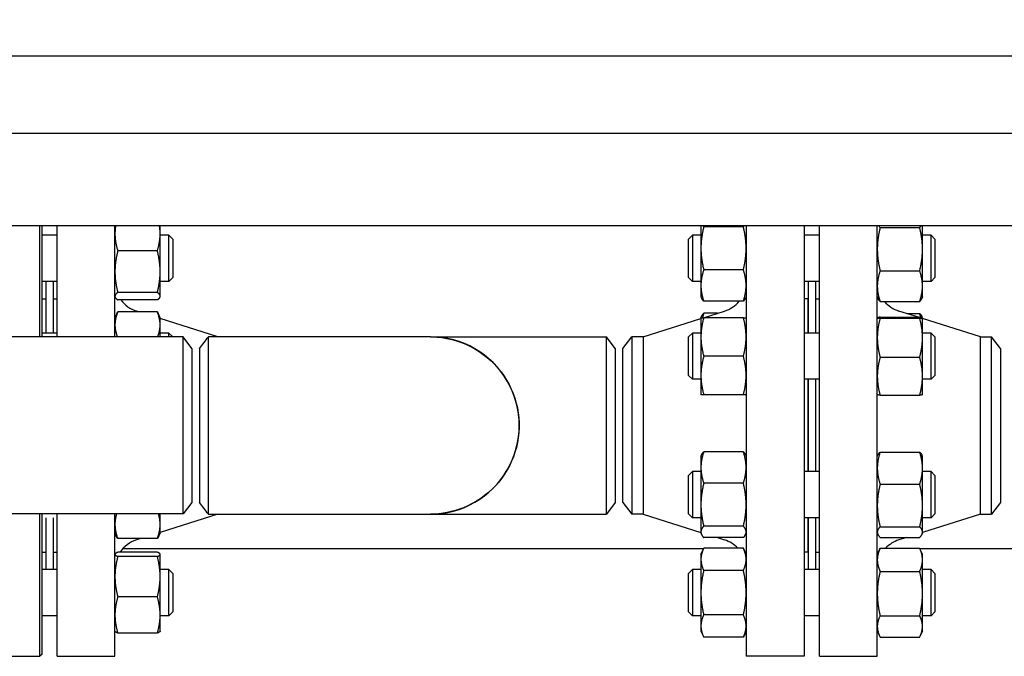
# Model space of a CAD drawing. Header units: inches. Extents: x 24 to 1128, y -69 to 748.
# Tile 664 of 668: x 657 to 673, y 683 to 693. Entities that reach past the tile are written whole.
import ezdxf

# ---------------------------------------------------------------- set-up
doc = ezdxf.new("R2010")
doc.units = ezdxf.units.IN
doc.header["$LTSCALE"] = 32
doc.header["$MEASUREMENT"] = 0
doc.layers.add('Dimension (ANSI)', color=7, linetype='Continuous', lineweight=25)
doc.layers.add('Visible (ANSI)', color=7, linetype='Continuous', lineweight=30)
doc.styles.add('Note Text (ANSI)', font='tahoma.ttf')
doc.dimstyles.new('SB Fraction-16 (ANSI)', dxfattribs={"dimscale": 32, "dimtxt": 0.125, "dimasz": 0.098425, "dimexe": 0.125, "dimexo": 0.0625, "dimgap": 0.031496, "dimtad": 0, "dimtih": 1, "dimtoh": 1, "dimdec": 4, "dimrnd": 1e-08, "dimzin": 0, "dimdsep": 46, "dimlunit": 5, "dimtxsty": 'Note Text (ANSI)', "dimcen": 0.09, "dimdle": 0.393701, "dimclrd": 256, "dimclre": 256, "dimclrt": 256, "dimadec": 0, "dimazin": 3, "dimtfac": 0.96, "dimtofl": 0, "dimtmove": 0, "dimatfit": 3, "dimfxl": 1, "dimfrac": 2, "dimtolj": 1, "dimtzin": 12, "dimlwd": -1, "dimlwe": -1, "dimarcsym": 0})

# ---------------------------------------------------------------- blocks, each defined once
blk = doc.blocks.new('*D17')
at = {"layer": 'Defpoints', "color": 0, "transparency": 16777216}
for p in [(732.281, 712.826), (489.281, 692.669), (732.281, 692.669)]:
    blk.add_point(p, dxfattribs=at)
at = {"layer": 'Dimension (ANSI)', "transparency": 16777216}
for p, q in [((489.281, 694.669), (489.281, 716.826)), ((732.281, 694.669), (732.281, 716.826)), ((492.43, 712.826), (605.57, 712.826)), ((729.131, 712.826), (615.991, 712.826))]:
    blk.add_line(p, q, dxfattribs=at)
for points in [[(492.43, 713.351), (492.43, 712.301), (489.281, 712.826)], [(729.131, 713.351), (729.131, 712.301), (732.281, 712.826)]]:
    blk.add_solid(points, dxfattribs=at)
at = {"layer": 'Dimension (ANSI)', "transparency": 16777216, "insert": (606.578, 714.909), "char_height": 4, "attachment_point": 1, "style": 'Note Text (ANSI)'}
blk.add_mtext('\\A1;243', dxfattribs=at)

msp = doc.modelspace()

# ---------------------------------------------------------------- linework, layer by layer
at = {"layer": 'Visible (ANSI)'}
for p, q in [((687.18688, 692.66853), (650.46813, 692.66853)), ((647.71813, 691.41853), (730.64856, 691.41853)), ((647.71813, 689.91853), (729.14856, 689.91853)), ((657.69188, 688.10603), (657.69188, 689.91853)), ((657.72313, 689.91853), (657.72313, 688.10603)), ((657.97063, 688.10603), (657.97063, 689.91853)), ((658.91063, 688.10603), (658.91063, 689.91853)), ((659.64463, 689.78323), (659.64463, 689.91853)), ((659.64463, 689.16701), (659.64463, 689.78323)), ((668.42663, 689.91853), (668.42663, 689.5465)), ((669.11555, 689.89505), (668.47172, 689.89505)), ((669.16063, 689.91853), (669.16063, 682.91853)), ((670.10063, 689.91853), (670.10063, 682.91853)), ((670.35063, 682.91853), (670.35063, 689.91853)), ((671.29063, 682.91853), (671.29063, 689.91853)), ((671.33572, 689.88281), (671.97955, 689.88281)), ((672.02463, 689.53214), (672.02463, 689.91853)), ((657.97063, 689.75974), (657.72313, 689.75974)), ((659.78563, 689.75974), (659.64463, 689.75974)), ((659.78563, 689.00974), (659.78563, 689.75974)), ((659.84813, 689.69724), (659.78563, 689.75974)), ((659.84813, 689.69724), (659.84813, 689.07224)), ((668.22563, 689.69724), (668.28813, 689.75974)), ((668.22563, 689.07224), (668.22563, 689.69724)), ((668.28813, 689.75974), (668.28813, 689.00974)), ((668.42663, 689.75974), (668.28813, 689.75974)), ((670.35063, 689.75974), (670.10063, 689.75974)), ((672.16313, 689.75974), (672.02463, 689.75974)), ((672.16313, 689.00974), (672.16313, 689.75974)), ((672.22563, 689.69724), (672.16313, 689.75974)), ((672.22563, 689.69724), (672.22563, 689.07224)), ((659.59955, 689.50525), (658.95572, 689.50525)), ((668.42663, 689.5465), (668.42663, 688.94279)), ((672.02463, 688.93244), (672.02463, 689.53214)), ((659.64463, 688.76851), (659.64463, 689.16701)), ((669.11555, 689.19795), (668.47172, 689.19795)), ((671.33572, 689.18148), (671.97955, 689.18148)), ((657.97063, 689.00974), (657.72313, 689.00974)), ((657.78563, 689.00974), (657.78563, 688.16862)), ((657.90563, 689.00974), (657.90563, 688.16862)), ((659.78563, 689.00974), (659.64463, 689.00974)), ((659.84813, 689.07224), (659.78563, 689.00974)), ((668.22563, 689.07224), (668.28813, 689.00974)), ((668.42663, 689.00974), (668.28813, 689.00974)), ((670.35063, 689.00974), (670.10063, 689.00974)), ((670.16563, 689.00974), (670.16563, 688.16862)), ((670.28563, 689.00974), (670.28563, 688.16862)), ((672.16313, 689.00974), (672.02463, 689.00974)), ((672.22563, 689.07224), (672.16313, 689.00974)), ((659.59955, 688.82877), (658.95572, 688.82877)), ((668.42663, 688.94279), (668.42663, 688.75974)), ((672.02463, 688.75974), (672.02463, 688.93244)), ((657.72313, 688.72853), (657.78563, 688.72853)), ((657.91063, 688.16862), (657.91063, 688.72853)), ((657.91063, 688.72853), (657.97063, 688.72853)), ((658.91063, 688.75974), (658.91478, 688.75084)), ((659.59955, 688.70826), (658.95572, 688.70826)), ((659.64463, 688.75974), (659.64048, 688.75084)), ((659.64463, 688.75974), (659.64463, 688.76851)), ((668.42663, 688.75974), (668.43691, 688.73769)), ((669.11555, 688.68764), (668.47172, 688.68764)), ((669.16063, 688.75974), (669.15035, 688.73769)), ((670.16063, 688.72853), (670.10063, 688.72853)), ((670.16063, 688.72853), (670.16063, 688.16862)), ((670.29063, 688.16862), (670.29063, 688.72853)), ((670.29063, 688.72853), (670.35063, 688.72853)), ((671.29063, 688.75974), (671.30293, 688.73337)), ((671.33572, 688.68341), (671.97955, 688.68341)), ((672.02463, 688.75974), (672.01234, 688.73337)), ((657.91063, 688.60853), (657.90563, 688.60853)), ((659.59955, 688.51212), (658.95572, 688.51212)), ((659.30974, 688.51212), (659.25966, 688.52798)), ((668.46632, 688.41862), (668.81161, 688.52798)), ((670.16563, 688.60853), (670.16063, 688.60853)), ((670.29063, 688.60853), (670.28563, 688.60853)), ((671.95849, 688.427), (671.63966, 688.52798)), ((658.91063, 688.41862), (658.93976, 688.48108)), ((659.64463, 688.41862), (659.61551, 688.48108)), ((659.64463, 688.30315), (659.64463, 688.41862)), ((660.58397, 688.10853), (659.64463, 688.40605)), ((667.4873, 688.10853), (668.42663, 688.40605)), ((668.42663, 688.41862), (668.43691, 688.44067)), ((668.42663, 688.41862), (668.42663, 688.10612)), ((668.69395, 688.49072), (668.47172, 688.49072)), ((669.11555, 688.41862), (668.47172, 688.41862)), ((671.29063, 688.41862), (671.29071, 688.41879)), ((671.33572, 688.427), (671.97955, 688.427)), ((671.33572, 688.40989), (671.97955, 688.40989)), ((671.77191, 688.48609), (671.97955, 688.48609)), ((672.02455, 688.41879), (672.01617, 688.43676)), ((672.02463, 688.41862), (672.02455, 688.41879)), ((672.02463, 688.41844), (672.02463, 688.41862)), ((672.02463, 688.0932), (672.02463, 688.41844)), ((672.96397, 688.10853), (672.02463, 688.40605)), ((659.64463, 688.10603), (659.64463, 688.30315)), ((660.01676, 688.10603), (623.17951, 688.10603)), ((657.97063, 688.16862), (657.72313, 688.16862)), ((659.78563, 688.16862), (659.64463, 688.16862)), ((659.78563, 688.10603), (659.78563, 688.16862)), ((659.84813, 688.10612), (659.78563, 688.16862)), ((659.84813, 688.10612), (659.84813, 688.10603)), ((660.01676, 685.23103), (660.01676, 688.10603)), ((660.16063, 687.91853), (660.01676, 688.10603)), ((664.03293, 688.10853), (660.42802, 688.10853)), ((664.03293, 688.10853), (666.89176, 688.10853)), ((666.89176, 685.22853), (666.89176, 688.10853)), ((667.03563, 687.92103), (666.89176, 688.10853)), ((667.16063, 687.92103), (667.30451, 688.10853)), ((667.4873, 688.10853), (667.30451, 688.10853)), ((667.30451, 688.10853), (667.30451, 685.22853)), ((667.4873, 688.10853), (667.4873, 685.22853)), ((668.22563, 688.10612), (668.28813, 688.16862)), ((668.22563, 687.48112), (668.22563, 688.10612)), ((668.28813, 688.16862), (668.28813, 687.41862)), ((668.42663, 688.16862), (668.28813, 688.16862)), ((668.42663, 688.10612), (668.42663, 687.48112)), ((670.35063, 688.16862), (670.10063, 688.16862)), ((672.16313, 688.16862), (672.02463, 688.16862)), ((672.02463, 687.46838), (672.02463, 688.0932)), ((672.16313, 687.41862), (672.16313, 688.16862)), ((672.22563, 688.10612), (672.16313, 688.16862)), ((672.22563, 688.10612), (672.22563, 687.48112)), ((672.96397, 685.22853), (672.96397, 688.10853)), ((672.96397, 688.10853), (673.14676, 688.10853)), ((673.14676, 685.22853), (673.14676, 688.10853)), ((673.29063, 687.92103), (673.14676, 688.10853)), ((660.16063, 687.91853), (660.16063, 685.41853)), ((660.28563, 687.92099), (660.28563, 685.41605)), ((667.03563, 687.92103), (667.03563, 685.41603)), ((667.16063, 685.41603), (667.16063, 687.92103)), ((673.29063, 687.92103), (673.29063, 685.41603)), ((669.11555, 687.79362), (668.47172, 687.79362)), ((671.33572, 687.77651), (671.97955, 687.77651)), ((668.22563, 687.48112), (668.28813, 687.41862)), ((668.42663, 687.41862), (668.28813, 687.41862)), ((668.42663, 687.48112), (668.42663, 687.16862)), ((670.35063, 687.41862), (670.10063, 687.41862)), ((670.16063, 687.41862), (670.16063, 685.91844)), ((670.16563, 687.41862), (670.16563, 685.91844)), ((670.28563, 687.41862), (670.28563, 685.91844)), ((670.29063, 685.91844), (670.29063, 687.41862)), ((672.02463, 687.16862), (672.02463, 687.46838)), ((672.16313, 687.41862), (672.02463, 687.41862)), ((672.22563, 687.48112), (672.16313, 687.41862)), ((669.11555, 687.16862), (668.47172, 687.16862)), ((671.29063, 687.16862), (671.29071, 687.16844)), ((671.33572, 687.16024), (671.97955, 687.16024)), ((672.02463, 687.16862), (672.02455, 687.16844)), ((668.42663, 686.16844), (668.43691, 686.19049)), ((668.42663, 686.16844), (668.42663, 685.98538)), ((669.11555, 686.24054), (668.47172, 686.24054)), ((669.16063, 686.16844), (669.15035, 686.19049)), ((671.29063, 686.16844), (671.29909, 686.18658)), ((671.33572, 686.23591), (671.97955, 686.23591)), ((672.02463, 686.16844), (672.01617, 686.18658)), ((672.02463, 685.97478), (672.02463, 686.16844)), ((668.42663, 685.98538), (668.42663, 685.38168)), ((672.02463, 685.36742), (672.02463, 685.97478)), ((668.22563, 685.85594), (668.28813, 685.91844)), ((668.22563, 685.23094), (668.22563, 685.85594)), ((668.28813, 685.91844), (668.28813, 685.16844)), ((668.42663, 685.91844), (668.28813, 685.91844)), ((670.35063, 685.91844), (670.10063, 685.91844)), ((672.16313, 685.91844), (672.02463, 685.91844)), ((672.16313, 685.16844), (672.16313, 685.91844)), ((672.22563, 685.85594), (672.16313, 685.91844)), ((672.22563, 685.85594), (672.22563, 685.23094)), ((669.11555, 685.73023), (668.47172, 685.73023)), ((671.33572, 685.71365), (671.97955, 685.71365)), ((660.16063, 685.41853), (660.01676, 685.23103)), ((667.03563, 685.41603), (666.89176, 685.22853)), ((667.16063, 685.41603), (667.30451, 685.22853)), ((668.42663, 685.38168), (668.42663, 684.93974)), ((672.02463, 684.93607), (672.02463, 685.36742)), ((673.29063, 685.41603), (673.14676, 685.22853)), ((660.01676, 685.23103), (623.17951, 685.23103)), ((657.69188, 682.91853), (657.69188, 685.23103)), ((657.72313, 685.23103), (657.72313, 682.94978)), ((657.78563, 685.16844), (657.78563, 684.32732)), ((657.90563, 685.16844), (657.90563, 684.32732)), ((657.91063, 684.60853), (657.91063, 685.16844)), ((657.97063, 682.91853), (657.97063, 685.23103)), ((658.91063, 682.91853), (658.91063, 685.23103)), ((659.64463, 685.06196), (659.64463, 685.23103)), ((660.58397, 685.22853), (659.64463, 684.93101)), ((660.42802, 685.22853), (664.03293, 685.22853)), ((664.03293, 685.22853), (666.89176, 685.22853)), ((667.4873, 685.22853), (667.30451, 685.22853)), ((667.4873, 685.22853), (668.42663, 684.93101)), ((668.22563, 685.23094), (668.28813, 685.16844)), ((668.42663, 685.16844), (668.28813, 685.16844)), ((670.35063, 685.16844), (670.10063, 685.16844)), ((670.16063, 685.16844), (670.16063, 684.60853)), ((670.16563, 685.16844), (670.16563, 684.32732)), ((670.28563, 685.16844), (670.28563, 684.32732)), ((670.29063, 684.60853), (670.29063, 685.16844)), ((672.96397, 685.22853), (672.02463, 684.93101)), ((672.16313, 685.16844), (672.02463, 685.16844)), ((672.22563, 685.23094), (672.16313, 685.16844)), ((672.96397, 685.22853), (673.14676, 685.22853)), ((659.64463, 684.91844), (659.64463, 685.06196)), ((669.11555, 685.03313), (668.47172, 685.03313)), ((671.33572, 685.02118), (671.97955, 685.02118)), ((658.91063, 684.91844), (658.93011, 684.87667)), ((659.59955, 684.83189), (658.95572, 684.83189)), ((659.33167, 684.83189), (659.25966, 684.80908)), ((659.64463, 684.91844), (659.62516, 684.87667)), ((668.42663, 684.93974), (668.42663, 684.91844)), ((668.42663, 684.91844), (668.43691, 684.89639)), ((669.11555, 684.84634), (668.47172, 684.84634)), ((668.69395, 684.84634), (668.81161, 684.80908)), ((669.16063, 684.91844), (669.15035, 684.89639)), ((671.29063, 684.91844), (671.29909, 684.9003)), ((671.33572, 684.85097), (671.97955, 684.85097)), ((671.77191, 684.85097), (671.63966, 684.80908)), ((672.02463, 684.91844), (672.01617, 684.9003)), ((672.02463, 684.91844), (672.02463, 684.93607)), ((657.91063, 684.72853), (657.90563, 684.72853)), ((657.90563, 684.66853), (657.91063, 684.66853)), ((659.04046, 684.66853), (668.46916, 684.66853)), ((668.42663, 684.57732), (668.47172, 684.67401)), ((669.11555, 684.67401), (668.47172, 684.67401)), ((669.16063, 684.57732), (669.11555, 684.67401)), ((670.16563, 684.72853), (670.16063, 684.72853)), ((670.16063, 684.66853), (670.16563, 684.66853)), ((670.29063, 684.72853), (670.28563, 684.72853)), ((670.28563, 684.66853), (670.29063, 684.66853)), ((671.33572, 684.67381), (671.97955, 684.67381)), ((671.98208, 684.66853), (680.28063, 684.66853)), ((657.72313, 684.60853), (657.78563, 684.60853)), ((657.91063, 684.60853), (657.97063, 684.60853)), ((658.91063, 684.57732), (658.91193, 684.5801)), ((659.59955, 684.60844), (658.95572, 684.60844)), ((659.59955, 684.54068), (658.95572, 684.54068)), ((659.64463, 684.57732), (659.64334, 684.5801)), ((659.64463, 684.57456), (659.64463, 684.57732)), ((659.64463, 684.21262), (659.64463, 684.57456)), ((668.42663, 684.57732), (668.42663, 684.49359)), ((670.16063, 684.60853), (670.10063, 684.60853)), ((670.29063, 684.60853), (670.35063, 684.60853)), ((671.29063, 684.57732), (671.33127, 684.66447)), ((672.02463, 684.57732), (671.984, 684.66447)), ((672.02463, 684.48603), (672.02463, 684.57732)), ((668.42663, 684.49359), (668.42663, 683.95232)), ((672.02463, 683.93751), (672.02463, 684.48603)), ((657.97063, 684.32732), (657.72313, 684.32732)), ((659.78563, 684.32732), (659.64463, 684.32732)), ((659.64463, 683.59038), (659.64463, 684.21262)), ((659.78563, 683.57732), (659.78563, 684.32732)), ((659.84813, 684.26482), (659.78563, 684.32732)), ((659.84813, 684.26482), (659.84813, 683.63982)), ((668.22563, 684.26482), (668.28813, 684.32732)), ((668.22563, 683.63982), (668.22563, 684.26482)), ((668.28813, 684.32732), (668.28813, 683.57732)), ((668.42663, 684.32732), (668.28813, 684.32732)), ((669.11555, 684.31317), (668.47172, 684.31317)), ((670.35063, 684.32732), (670.10063, 684.32732)), ((671.33572, 684.29825), (671.97955, 684.29825)), ((672.16313, 684.32732), (672.02463, 684.32732)), ((672.16313, 683.57732), (672.16313, 684.32732)), ((672.22563, 684.26482), (672.16313, 684.32732)), ((672.22563, 684.26482), (672.22563, 683.63982)), ((659.59955, 683.88456), (658.95572, 683.88456)), ((668.42663, 683.95232), (668.42663, 683.41106)), ((672.02463, 683.4038), (672.02463, 683.93751)), ((657.97063, 683.57732), (657.72313, 683.57732)), ((659.64463, 683.32732), (659.64463, 683.59038)), ((659.78563, 683.57732), (659.64463, 683.57732)), ((659.84813, 683.63982), (659.78563, 683.57732)), ((668.22563, 683.63982), (668.28813, 683.57732)), ((668.42663, 683.57732), (668.28813, 683.57732)), ((669.11555, 683.59148), (668.47172, 683.59148)), ((670.35063, 683.57732), (670.10063, 683.57732)), ((671.33572, 683.57677), (671.97955, 683.57677)), ((672.16313, 683.57732), (672.02463, 683.57732)), ((672.22563, 683.63982), (672.16313, 683.57732)), ((668.42663, 683.41106), (668.42663, 683.32732)), ((672.02463, 683.32732), (672.02463, 683.4038)), ((658.91063, 683.32732), (658.91193, 683.32455)), ((659.59955, 683.2962), (658.95572, 683.2962)), ((659.64463, 683.32732), (659.64334, 683.32455)), ((668.42663, 683.32732), (668.47172, 683.23064)), ((669.11555, 683.23064), (668.47172, 683.23064)), ((669.16063, 683.32732), (669.11555, 683.23064)), ((671.29063, 683.32732), (671.33127, 683.24018)), ((671.33572, 683.23084), (671.97955, 683.23084)), ((672.02463, 683.32732), (671.984, 683.24018)), ((656.78563, 682.91853), (657.69188, 682.91853)), ((657.72313, 682.94978), (657.69188, 682.91853)), ((657.97063, 682.91853), (658.91063, 682.91853)), ((670.10063, 682.91853), (669.16063, 682.91853)), ((670.35063, 682.91853), (671.29063, 682.91853))]:
    msp.add_line(p, q, dxfattribs=at)
for centre, radius, start, end in [((659.41063, 689.00464), 0.5, 216.354251, 252.425284), ((668.66063, 689.00464), 0.5, 287.574716, 320.653371), ((671.79063, 689.00464), 0.5, 219.976457, 252.425284), ((664.03563, 686.66853), 1.44, 269.94622, 90.05378), ((659.41063, 684.33242), 0.5, 107.574716, 146.49188), ((668.66063, 684.33242), 0.5, 43.093605, 72.425284), ((671.79063, 684.33242), 0.5, 107.574716, 136.9382)]:
    msp.add_arc(centre, radius, start, end, dxfattribs=at)
for points, weights in [([(658.92192, 689.91853), (658.91063, 689.84959), (658.91063, 689.78323)], [1.0189754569, 1.01917066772, 1]), ([(658.91063, 689.78323), (658.91063, 689.65422), (658.95572, 689.50525)], [1, 1.0379548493, 1]), ([(659.59955, 689.50525), (659.64463, 689.65422), (659.64463, 689.78323)], [1, 1.0379548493, 1]), ([(659.64463, 689.78323), (659.64463, 689.84959), (659.63334, 689.91853)], [1, 1.01917066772, 1.0189754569]), ([(668.47172, 689.89505), (668.42663, 689.70826), (668.42663, 689.5465)], [1, 1.0379548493, 1]), ([(668.45269, 689.91853), (668.46083, 689.90713), (668.47172, 689.89505)], [1.01363369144, 1.00890715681, 1]), ([(669.11555, 689.89505), (669.12643, 689.90713), (669.13458, 689.91853)], [1, 1.00890715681, 1.01363369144]), ([(669.16063, 689.5465), (669.16063, 689.70826), (669.11555, 689.89505)], [1, 1.0379548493, 1]), ([(671.33572, 689.88281), (671.29063, 689.69489), (671.29063, 689.53214)], [1, 1.0379548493, 1]), ([(671.31039, 689.91853), (671.32035, 689.90137), (671.33572, 689.88281)], [1.01684658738, 1.0126183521, 1]), ([(671.97955, 689.88281), (671.99491, 689.90137), (672.00487, 689.91853)], [1, 1.0126183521, 1.01684658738]), ([(672.02463, 689.53214), (672.02463, 689.69489), (671.97955, 689.88281)], [1, 1.0379548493, 1]), ([(658.95572, 689.50525), (658.91063, 689.32398), (658.91063, 689.16701)], [1, 1.0379548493, 1]), ([(659.64463, 689.16701), (659.64463, 689.32398), (659.59955, 689.50525)], [1, 1.0379548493, 1]), ([(668.42663, 689.5465), (668.42663, 689.38474), (668.47172, 689.19795)], [1, 1.0379548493, 1]), ([(669.11555, 689.19795), (669.16063, 689.38474), (669.16063, 689.5465)], [1, 1.0379548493, 1]), ([(671.29063, 689.53214), (671.29063, 689.3694), (671.33572, 689.18148)], [1, 1.0379548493, 1]), ([(671.97955, 689.18148), (672.02463, 689.3694), (672.02463, 689.53214)], [1, 1.0379548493, 1]), ([(658.91063, 689.16701), (658.91063, 689.01003), (658.95572, 688.82877)], [1, 1.0379548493, 1]), ([(659.59955, 688.82877), (659.64463, 689.01003), (659.64463, 689.16701)], [1, 1.0379548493, 1]), ([(668.47172, 689.19795), (668.42663, 689.06121), (668.42663, 688.94279)], [1, 1.0379548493, 1]), ([(669.16063, 688.94279), (669.16063, 689.06121), (669.11555, 689.19795)], [1, 1.0379548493, 1]), ([(671.33572, 689.18148), (671.29063, 689.04802), (671.29063, 688.93244)], [1, 1.0379548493, 1]), ([(672.02463, 688.93244), (672.02463, 689.04802), (671.97955, 689.18148)], [1, 1.0379548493, 1]), ([(658.95572, 688.82877), (658.91063, 688.79648), (658.91063, 688.76851)], [1, 1.0379548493, 1]), ([(659.64463, 688.76851), (659.64463, 688.79648), (659.59955, 688.82877)], [1, 1.0379548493, 1]), ([(668.42663, 688.94279), (668.42663, 688.82438), (668.47172, 688.68764)], [1, 1.0379548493, 1]), ([(669.11555, 688.68764), (669.16063, 688.82438), (669.16063, 688.94279)], [1, 1.0379548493, 1]), ([(671.29063, 688.93244), (671.29063, 688.81687), (671.33572, 688.68341)], [1, 1.0379548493, 1]), ([(671.97955, 688.68341), (672.02463, 688.81687), (672.02463, 688.93244)], [1, 1.0379548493, 1]), ([(658.91063, 688.76851), (658.91063, 688.74055), (658.95572, 688.70826)], [1, 1.0379548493, 1]), ([(659.59955, 688.70826), (659.64463, 688.74055), (659.64463, 688.76851)], [1, 1.0379548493, 1]), ([(668.47172, 688.68764), (668.44795, 688.71403), (668.43691, 688.73769)], [1, 1.01965956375, 1.01895290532]), ([(669.15035, 688.73769), (669.13932, 688.71403), (669.11555, 688.68764)], [1.01895290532, 1.01965956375, 1]), ([(671.33572, 688.68341), (671.31398, 688.70967), (671.30293, 688.73337)], [1, 1.01794778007, 1.01892155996]), ([(672.01234, 688.73337), (672.00129, 688.70967), (671.97955, 688.68341)], [1.01892155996, 1.01794778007, 1]), ([(658.95572, 688.51212), (658.91063, 688.40013), (658.91063, 688.30315)], [1, 1.0379548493, 1]), ([(658.93976, 688.48108), (658.94682, 688.49622), (658.95572, 688.51212)], [1.01175569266, 1.00727059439, 1]), ([(659.64463, 688.30315), (659.64463, 688.40013), (659.59955, 688.51212)], [1, 1.0379548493, 1]), ([(659.59955, 688.51212), (659.60845, 688.49622), (659.61551, 688.48108)], [1, 1.00727059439, 1.01175569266]), ([(668.42663, 688.41862), (668.42663, 688.41862), (668.47172, 688.41862)], [1, 1.0379548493, 1]), ([(668.47172, 688.41862), (668.42663, 688.25115), (668.42663, 688.10612)], [1, 1.0379548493, 1]), ([(668.43691, 688.44067), (668.44795, 688.46433), (668.47172, 688.49072)], [1.01895290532, 1.01965956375, 1]), ([(668.47172, 688.49072), (668.45945, 688.4535), (668.45065, 688.41862)], [1, 1.01005189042, 1.01477953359]), ([(669.16063, 688.10612), (669.16063, 688.25115), (669.11555, 688.41862)], [1, 1.0379548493, 1]), ([(669.11555, 688.41862), (669.16063, 688.41862), (669.16063, 688.41862)], [1, 1.0379548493, 1]), ([(671.33572, 688.427), (671.29063, 688.42241), (671.29063, 688.41844)], [1, 1.0379548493, 1]), ([(671.29063, 688.41844), (671.29063, 688.41447), (671.33572, 688.40989)], [1, 1.0379548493, 1]), ([(671.33572, 688.40989), (671.29063, 688.24018), (671.29063, 688.0932)], [1, 1.0379548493, 1]), ([(671.9974, 688.42499), (671.98966, 688.45471), (671.97955, 688.48609)], [1.01293384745, 1.00826801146, 1]), ([(671.97955, 688.48609), (672.00533, 688.46001), (672.01617, 688.43676)], [1, 1.02136030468, 1.01867822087]), ([(672.02463, 688.41844), (672.02463, 688.42241), (671.97955, 688.427)], [1, 1.0379548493, 1]), ([(671.97955, 688.40989), (672.02463, 688.41447), (672.02463, 688.41844)], [1, 1.0379548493, 1]), ([(672.02463, 688.0932), (672.02463, 688.24018), (671.97955, 688.40989)], [1, 1.0379548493, 1]), ([(658.91063, 688.30315), (658.91063, 688.21098), (658.95105, 688.10603)], [1, 1.03600393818, 1.00370126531]), ([(659.60421, 688.10603), (659.64463, 688.21098), (659.64463, 688.30315)], [1.00370126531, 1.03600393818, 1]), ([(668.42663, 688.10612), (668.42663, 687.96109), (668.47172, 687.79362)], [1, 1.0379548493, 1]), ([(669.11555, 687.79362), (669.16063, 687.96109), (669.16063, 688.10612)], [1, 1.0379548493, 1]), ([(671.29063, 688.0932), (671.29063, 687.94623), (671.33572, 687.77651)], [1, 1.0379548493, 1]), ([(671.97955, 687.77651), (672.02463, 687.94623), (672.02463, 688.0932)], [1, 1.0379548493, 1]), ([(668.47172, 687.79362), (668.42663, 687.62615), (668.42663, 687.48112)], [1, 1.0379548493, 1]), ([(669.16063, 687.48112), (669.16063, 687.62615), (669.11555, 687.79362)], [1, 1.0379548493, 1]), ([(671.33572, 687.77651), (671.29063, 687.61138), (671.29063, 687.46838)], [1, 1.0379548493, 1]), ([(672.02463, 687.46838), (672.02463, 687.61138), (671.97955, 687.77651)], [1, 1.0379548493, 1]), ([(668.42663, 687.48112), (668.42663, 687.33609), (668.47172, 687.16862)], [1, 1.0379548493, 1]), ([(669.11555, 687.16862), (669.16063, 687.33609), (669.16063, 687.48112)], [1, 1.0379548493, 1]), ([(671.29063, 687.46838), (671.29063, 687.32537), (671.33572, 687.16024)], [1, 1.0379548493, 1]), ([(671.97955, 687.16024), (672.02463, 687.32537), (672.02463, 687.46838)], [1, 1.0379548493, 1]), ([(668.47172, 687.16862), (668.42663, 687.16862), (668.42663, 687.16862)], [1, 1.0379548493, 1]), ([(669.16063, 687.16862), (669.16063, 687.16862), (669.11555, 687.16862)], [1, 1.0379548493, 1]), ([(671.33572, 687.16024), (671.29249, 687.16464), (671.29071, 687.16844)], [1, 1.03633477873, 1.00310183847]), ([(672.02455, 687.16844), (672.02278, 687.16464), (671.97955, 687.16024)], [1.00310183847, 1.03633477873, 1]), ([(668.47172, 686.24054), (668.42663, 686.1038), (668.42663, 685.98538)], [1, 1.0379548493, 1]), ([(668.43691, 686.19049), (668.44795, 686.21415), (668.47172, 686.24054)], [1.01895290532, 1.01965956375, 1]), ([(669.16063, 685.98538), (669.16063, 686.1038), (669.11555, 686.24054)], [1, 1.0379548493, 1]), ([(669.11555, 686.24054), (669.13932, 686.21415), (669.15035, 686.19049)], [1, 1.01965956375, 1.01895290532]), ([(671.33572, 686.23591), (671.29063, 686.09598), (671.29063, 685.97478)], [1, 1.0379548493, 1]), ([(671.29909, 686.18658), (671.30993, 686.20983), (671.33572, 686.23591)], [1.01867822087, 1.02136030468, 1]), ([(671.97955, 686.23591), (672.00533, 686.20983), (672.01617, 686.18658)], [1, 1.02136030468, 1.01867822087]), ([(672.02463, 685.97478), (672.02463, 686.09598), (671.97955, 686.23591)], [1, 1.0379548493, 1]), ([(668.42663, 685.98538), (668.42663, 685.86696), (668.47172, 685.73023)], [1, 1.0379548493, 1]), ([(669.11555, 685.73023), (669.16063, 685.86696), (669.16063, 685.98538)], [1, 1.0379548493, 1]), ([(671.29063, 685.97478), (671.29063, 685.85359), (671.33572, 685.71365)], [1, 1.0379548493, 1]), ([(671.97955, 685.71365), (672.02463, 685.85359), (672.02463, 685.97478)], [1, 1.0379548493, 1]), ([(668.47172, 685.73023), (668.42663, 685.54344), (668.42663, 685.38168)], [1, 1.0379548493, 1]), ([(669.16063, 685.38168), (669.16063, 685.54344), (669.11555, 685.73023)], [1, 1.0379548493, 1]), ([(671.33572, 685.71365), (671.29063, 685.5281), (671.29063, 685.36742)], [1, 1.0379548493, 1]), ([(672.02463, 685.36742), (672.02463, 685.5281), (671.97955, 685.71365)], [1, 1.0379548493, 1]), ([(668.42663, 685.38168), (668.42663, 685.21992), (668.47172, 685.03313)], [1, 1.0379548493, 1]), ([(669.11555, 685.03313), (669.16063, 685.21992), (669.16063, 685.38168)], [1, 1.0379548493, 1]), ([(671.29063, 685.36742), (671.29063, 685.20673), (671.33572, 685.02118)], [1, 1.0379548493, 1]), ([(671.97955, 685.02118), (672.02463, 685.20673), (672.02463, 685.36742)], [1, 1.0379548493, 1]), ([(658.93578, 685.23103), (658.91063, 685.143), (658.91063, 685.06196)], [1.01415327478, 1.02854559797, 1]), ([(659.64463, 685.06196), (659.64463, 685.143), (659.61949, 685.23103)], [1, 1.02854559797, 1.01415327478]), ([(658.91063, 685.06196), (658.91063, 684.95518), (658.95572, 684.83189)], [1, 1.0379548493, 1]), ([(659.59955, 684.83189), (659.64463, 684.95518), (659.64463, 685.06196)], [1, 1.0379548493, 1]), ([(668.47172, 685.03313), (668.42663, 684.98308), (668.42663, 684.93974)], [1, 1.0379548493, 1]), ([(669.16063, 684.93974), (669.16063, 684.98308), (669.11555, 685.03313)], [1, 1.0379548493, 1]), ([(671.33572, 685.02118), (671.29063, 684.97557), (671.29063, 684.93607)], [1, 1.0379548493, 1]), ([(672.02463, 684.93607), (672.02463, 684.97557), (671.97955, 685.02118)], [1, 1.0379548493, 1]), ([(658.95572, 684.83189), (658.94014, 684.85516), (658.93011, 684.87667)], [1, 1.01279805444, 1.01696531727]), ([(659.62516, 684.87667), (659.61513, 684.85516), (659.59955, 684.83189)], [1.01696531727, 1.01279805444, 1]), ([(668.42663, 684.93974), (668.42663, 684.89639), (668.47172, 684.84634)], [1, 1.0379548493, 1]), ([(669.11555, 684.84634), (669.16063, 684.89639), (669.16063, 684.93974)], [1, 1.0379548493, 1]), ([(671.29063, 684.93607), (671.29063, 684.89657), (671.33572, 684.85097)], [1, 1.0379548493, 1]), ([(671.97955, 684.85097), (672.02463, 684.89657), (672.02463, 684.93607)], [1, 1.0379548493, 1]), ([(668.47172, 684.67401), (668.42663, 684.57732), (668.42663, 684.49359)], [1, 1.0379548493, 1]), ([(669.16063, 684.49359), (669.16063, 684.57732), (669.11555, 684.67401)], [1, 1.0379548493, 1]), ([(671.33572, 684.67381), (671.29063, 684.57318), (671.29063, 684.48603)], [1, 1.0379548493, 1]), ([(671.33127, 684.66447), (671.33343, 684.66911), (671.33572, 684.67381)], [1.00353485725, 1.0018584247, 1]), ([(672.02463, 684.48603), (672.02463, 684.57318), (671.97955, 684.67381)], [1, 1.0379548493, 1]), ([(671.97955, 684.67381), (671.98183, 684.66911), (671.984, 684.66447)], [1, 1.0018584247, 1.00353485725]), ([(658.95572, 684.60844), (658.91063, 684.59029), (658.91063, 684.57456)], [1, 1.0379548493, 1]), ([(658.91063, 684.57456), (658.91063, 684.55884), (658.95572, 684.54068)], [1, 1.0379548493, 1]), ([(658.95572, 684.54068), (658.91063, 684.36488), (658.91063, 684.21262)], [1, 1.0379548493, 1]), ([(659.64463, 684.57456), (659.64463, 684.59029), (659.59955, 684.60844)], [1, 1.0379548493, 1]), ([(659.59955, 684.54068), (659.64463, 684.55884), (659.64463, 684.57456)], [1, 1.0379548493, 1]), ([(659.64463, 684.21262), (659.64463, 684.36488), (659.59955, 684.54068)], [1, 1.0379548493, 1]), ([(668.42663, 684.49359), (668.42663, 684.40986), (668.47172, 684.31317)], [1, 1.0379548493, 1]), ([(669.11555, 684.31317), (669.16063, 684.40986), (669.16063, 684.49359)], [1, 1.0379548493, 1]), ([(671.29063, 684.48603), (671.29063, 684.39888), (671.33572, 684.29825)], [1, 1.0379548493, 1]), ([(671.97955, 684.29825), (672.02463, 684.39888), (672.02463, 684.48603)], [1, 1.0379548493, 1]), ([(658.91063, 684.21262), (658.91063, 684.06037), (658.95572, 683.88456)], [1, 1.0379548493, 1]), ([(659.59955, 683.88456), (659.64463, 684.06037), (659.64463, 684.21262)], [1, 1.0379548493, 1]), ([(668.47172, 684.31317), (668.42663, 684.11979), (668.42663, 683.95232)], [1, 1.0379548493, 1]), ([(669.16063, 683.95232), (669.16063, 684.11979), (669.11555, 684.31317)], [1, 1.0379548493, 1]), ([(671.33572, 684.29825), (671.29063, 684.10493), (671.29063, 683.93751)], [1, 1.0379548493, 1]), ([(672.02463, 683.93751), (672.02463, 684.10493), (671.97955, 684.29825)], [1, 1.0379548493, 1]), ([(658.95572, 683.88456), (658.91063, 683.72691), (658.91063, 683.59038)], [1, 1.0379548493, 1]), ([(659.64463, 683.59038), (659.64463, 683.72691), (659.59955, 683.88456)], [1, 1.0379548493, 1]), ([(668.42663, 683.95232), (668.42663, 683.78486), (668.47172, 683.59148)], [1, 1.0379548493, 1]), ([(669.11555, 683.59148), (669.16063, 683.78486), (669.16063, 683.95232)], [1, 1.0379548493, 1]), ([(671.29063, 683.93751), (671.29063, 683.77009), (671.33572, 683.57677)], [1, 1.0379548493, 1]), ([(671.97955, 683.57677), (672.02463, 683.77009), (672.02463, 683.93751)], [1, 1.0379548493, 1]), ([(658.91063, 683.59038), (658.91063, 683.45385), (658.95572, 683.2962)], [1, 1.0379548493, 1]), ([(659.59955, 683.2962), (659.64463, 683.45385), (659.64463, 683.59038)], [1, 1.0379548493, 1]), ([(668.47172, 683.59148), (668.42663, 683.49479), (668.42663, 683.41106)], [1, 1.0379548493, 1]), ([(669.16063, 683.41106), (669.16063, 683.49479), (669.11555, 683.59148)], [1, 1.0379548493, 1]), ([(671.33572, 683.57677), (671.29063, 683.48408), (671.29063, 683.4038)], [1, 1.0379548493, 1]), ([(672.02463, 683.4038), (672.02463, 683.48408), (671.97955, 683.57677)], [1, 1.0379548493, 1]), ([(668.42663, 683.41106), (668.42663, 683.32732), (668.47172, 683.23064)], [1, 1.0379548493, 1]), ([(669.11555, 683.23064), (669.16063, 683.32732), (669.16063, 683.41106)], [1, 1.0379548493, 1]), ([(671.29063, 683.4038), (671.29063, 683.32353), (671.33572, 683.23084)], [1, 1.0379548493, 1]), ([(671.97955, 683.23084), (672.02463, 683.32353), (672.02463, 683.4038)], [1, 1.0379548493, 1]), ([(658.95572, 683.2962), (658.91808, 683.31136), (658.91193, 683.32455)], [1, 1.0314924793, 1.01072411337]), ([(659.64334, 683.32455), (659.63719, 683.31136), (659.59955, 683.2962)], [1.01072411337, 1.0314924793, 1])]:
    msp.add_rational_spline(points, weights, degree=2, dxfattribs=at)
for points in [[(660.28563, 687.92103), (660.3331, 687.98353), (660.38056, 688.04603), (660.42802, 688.10853)], [(660.42802, 685.22853), (660.38056, 685.29103), (660.3331, 685.35353), (660.28563, 685.41603)]]:
    msp.add_open_spline(points, degree=3, dxfattribs=at)
for points, knots in [([(660.42802, 685.22855), (660.42802, 685.22863), (660.42802, 685.26388), (660.42802, 685.41111), (660.42801, 685.53449), (660.42801, 685.84577), (660.42801, 686.03327), (660.42801, 686.44077), (660.42801, 686.66105), (660.42801, 687.08748), (660.42801, 687.29337), (660.42801, 687.65229), (660.42801, 687.80456), (660.42802, 688.02276), (660.42802, 688.0886), (660.42802, 688.10722), (660.42802, 688.10851), (660.42802, 688.10848)], [-1.57267431, -1.57267431, -1.57267431, -1.57267431, -1.1908901, -1.1908901, -0.74775686, -0.74775686, -0.30609723, -0.30609723, 0.1436733, 0.1436733, 0.59274122, 0.59274122, 1.04590561, 1.04590561, 1.49882494, 1.49882494, 1.57267431, 1.57267431, 1.57267431, 1.57267431]), ([(664.03293, 688.10848), (664.06838, 688.10851), (664.10382, 688.10722), (664.35595, 688.0886), (664.56881, 688.02276), (664.94464, 687.80456), (665.10731, 687.65229), (665.34874, 687.29337), (665.42809, 687.08748), (665.48972, 686.66105), (665.47181, 686.44077), (665.34316, 686.03327), (665.23421, 685.84577), (664.94597, 685.53449), (664.76662, 685.41111), (664.39931, 685.26388), (664.21617, 685.22863), (664.03293, 685.22855)], [-1.57267427, -1.57267427, -1.57267427, -1.57267427, -1.49882494, -1.49882494, -1.04590561, -1.04590561, -0.59274122, -0.59274122, -0.1436733, -0.1436733, 0.30609723, 0.30609723, 0.74775686, 0.74775686, 1.1908901, 1.1908901, 1.57267427, 1.57267427, 1.57267427, 1.57267427])]:
    msp.add_open_spline(points, degree=3, knots=knots, dxfattribs=at)

# ---------------------------------------------------------------- dimensions: what is measured, and where the dimension line sits
at = {"layer": 'Dimension (ANSI)'}
dim = msp.add_linear_dim(base=(732.28063, 712.82601), p1=(489.28063, 692.66853), p2=(732.28063, 692.66853), dimstyle='SB Fraction-16 (ANSI)', override={"dimgap": 0.031496, "dimtih": 0, "dimtoh": 0, "dimdec": 4, "dimtol": 0, "dimlim": 0, "dimtp": 0, "dimtm": 0, "dimtdec": 2, "dimatfit": 1}, dxfattribs=at)
dim.commit()
dim.dimension.update_dxf_attribs({"geometry": '*D17', "text_midpoint": (610.78063, 712.82601), "dimtype": 160})

doc.saveas('drawing.dxf')
